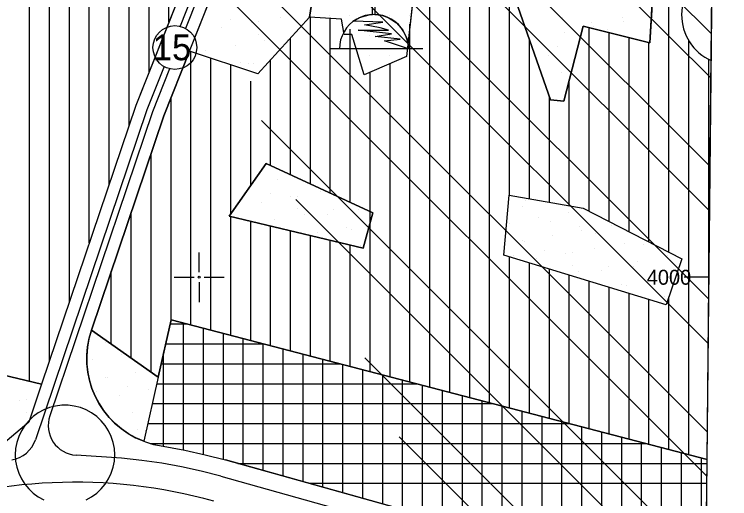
# Model space of a CAD drawing. Extents: x 419109 to 421295, y 4452223 to 4457798.
# Drawn here: x 420907.2 to 421266.4, y 4453888.8 to 4454132.1 of the extents above; entities that cross this region are included whole.
import ezdxf

# ---------------------------------------------------------------- set-up
doc = ezdxf.new("R2010")
doc.units = 0
for name, color, linetype in [('ADA', 7, 'Continuous'), ('ADAKENARI', 7, 'Continuous'), ('Default', 7, 'Continuous'), ('KALDIRIM', 7, 'Continuous'), ('KD_DAIRE', 7, 'Continuous'), ('KD_KAV_25', 7, 'Continuous'), ('KD_YGEN', 7, 'Continuous'), ('LJ_SEMBOL', 7, 'Continuous'), ('PAFTALAMA', 7, 'Continuous'), ('PL_AYA_PARK_DINLENME', 7, 'Continuous'), ('PL_K_TALI_IS_MRK', 7, 'Continuous'), ('PL_KON_MEV_350', 7, 'Continuous'), ('PL_SAY_DINI_TESIS', 7, 'Continuous'), ('SM_DAIRE', 7, 'Continuous'), ('SN_TR_SIVILASMA', 7, 'Continuous'), ('TR_DINITESIS', 7, 'Continuous'), ('TR_ORTAYOGUNKONUT', 7, 'Continuous'), ('TR_PARKALANI', 7, 'Continuous'), ('TR_TALIISMERK', 7, 'Continuous')]:
    doc.layers.add(name, color=color, linetype=linetype)

# ---------------------------------------------------------------- blocks, each defined once
blk = doc.blocks.new('POINT_DISPLAY')
at = {"layer": 'Default'}
blk.add_line((0, 0), (0, 0), dxfattribs=at)

msp = doc.modelspace()

# ---------------------------------------------------------------- linework, layer by layer
at = {"layer": 'ADA'}
for p, q in [((421055.47, 4454130.56), (421061.1, 4454166.73)), ((421109.52, 4454159.19), (421104.05, 4454110.93)), ((421226.3, 4454117.69), (421228.88, 4454159.51)), ((421159.06, 4454138.92), (421176.44, 4454089.05)), ((421055.47, 4454130.56), (421029.41, 4454102.24)), ((421071.55, 4454129.59), (421055.47, 4454130.56)), ((421072.84, 4454121.87), (421071.55, 4454129.59)), ((421183.19, 4454088.41), (421192.84, 4454126.05)), ((421192.84, 4454126.05), (421226.3, 4454117.69)), ((421076.7, 4454121.87), (421072.84, 4454121.87)), ((421082.81, 4454101.6), (421076.7, 4454121.87)), ((421029.41, 4454102.24), (420995.16, 4454113.55)), ((421104.05, 4454110.93), (421082.81, 4454101.6)), ((421176.44, 4454089.05), (421183.19, 4454088.41)), ((421033.73, 4454057.18), (421015.04, 4454030.66)), ((421087.2, 4454032.4), (421033.73, 4454057.18)), ((421152.96, 4454011.16), (421155.6, 4454041.24)), ((421155.6, 4454041.24), (421192.8, 4454034.64)), ((421082.41, 4454014.58), (421087.2, 4454032.4)), ((421192.8, 4454034.64), (421242.41, 4454009.31)), ((421015.04, 4454030.66), (421082.41, 4454014.58)), ((421234.5, 4453986.09), (421152.96, 4454011.16)), ((421242.41, 4454009.31), (421234.5, 4453986.09)), ((420985.91, 4453978.68), (420979.4, 4453949.76)), ((421255.04, 4453908.49), (420985.91, 4453978.68)), ((420979.4, 4453949.76), (420945.88, 4453973.42)), ((420885.07, 4453954.91), (420920.87, 4453946.26)), ((420979.4, 4453949.76), (420972.17, 4453917.64))]:
    msp.add_line(p, q, dxfattribs=at)
at = {"layer": 'ADAKENARI'}
for p, q in [((421043.38, 4454275.71), (420968.16, 4454086.19)), ((420995.16, 4454113.55), (421018.88, 4454173.31)), ((420982.25, 4454081.02), (420995.16, 4454113.55)), ((420968.16, 4454086.19), (420920.87, 4453946.26)), ((420945.88, 4453973.42), (420982.25, 4454081.02)), ((420920.87, 4453946.26), (420914.46, 4453927.28)), ((420914.46, 4453927.28), (420901.38, 4453916.24)), ((420980.09, 4453915.44), (420992.86, 4453913.13)), ((420992.86, 4453913.13), (421003.07, 4453910.88)), ((421003.07, 4453910.88), (421013.2, 4453908.26)), ((421254.33, 4453840.92), (421013.2, 4453908.26))]:
    msp.add_line(p, q, dxfattribs=at)
for start, end in [(161.3275, 249.1372), (249.1372, 259.746)]:
    msp.add_arc((420988.01, 4453959.19), 44.46, start, end, dxfattribs=at)
at = {"layer": 'KALDIRIM'}
for p, q in [((421048.17, 4454271.52), (420990.44, 4454126.07)), ((421048.32, 4454263.77), (420993.23, 4454124.97)), ((420982.41, 4454105.82), (420973.79, 4454084.12)), ((420985.19, 4454104.71), (420976.61, 4454083.09)), ((420973.79, 4454084.12), (420917.78, 4453918.37)), ((420976.61, 4454083.09), (420925.01, 4453930.39)), ((420961.09, 4453909.09), (420938.21, 4453910.62)), ((420971.18, 4453908.03), (420961.09, 4453909.09)), ((420981.22, 4453906.6), (420971.18, 4453908.03)), ((420991.19, 4453904.79), (420981.22, 4453906.6)), ((421001.1, 4453902.62), (420991.19, 4453904.79)), ((421010.91, 4453900.07), (421001.1, 4453902.62)), ((421010.91, 4453900.07), (421188.27, 4453850.54))]:
    msp.add_line(p, q, dxfattribs=at)
for centre, radius, start, end in [((420939.22, 4453925.59), 15, 161.3275, 266.1652), ((420903.57, 4453923.17), 15, 279.0038, 341.3275), ((420937.88, 4453638.58), 258.5, 74.3966, 110.7724)]:
    msp.add_arc(centre, radius, start, end, dxfattribs=at)
at = {"layer": 'KD_DAIRE'}
msp.add_circle((420987.82, 4454115.39), 11, dxfattribs=at)
at = {"layer": 'KD_KAV_25'}
for p, q in [((420924.92, 4453934.56), (420922, 4453933.4)), ((420927.96, 4453935.34), (420924.92, 4453934.56)), ((420931.08, 4453935.73), (420927.96, 4453935.34)), ((420934.22, 4453935.73), (420931.08, 4453935.73)), ((420937.33, 4453935.34), (420934.22, 4453935.73)), ((420940.37, 4453934.56), (420937.33, 4453935.34)), ((420943.29, 4453933.4), (420940.37, 4453934.56)), ((420919.25, 4453931.89), (420916.71, 4453930.05)), ((420922, 4453933.4), (420919.25, 4453931.89)), ((420946.04, 4453931.89), (420943.29, 4453933.4)), ((420948.58, 4453930.05), (420946.04, 4453931.89)), ((420914.42, 4453927.9), (420912.42, 4453925.48)), ((420916.71, 4453930.05), (420914.42, 4453927.9)), ((420950.87, 4453927.9), (420948.58, 4453930.05)), ((420952.87, 4453925.48), (420950.87, 4453927.9)), ((420912.42, 4453925.48), (420910.74, 4453922.83)), ((420954.55, 4453922.83), (420952.87, 4453925.48)), ((420909.4, 4453919.99), (420908.43, 4453917)), ((420910.74, 4453922.83), (420909.4, 4453919.99)), ((420955.89, 4453919.99), (420954.55, 4453922.83)), ((420956.86, 4453917), (420955.89, 4453919.99)), ((420908.43, 4453917), (420907.84, 4453913.92)), ((420957.45, 4453913.92), (420956.86, 4453917)), ((420907.84, 4453913.92), (420907.65, 4453910.78)), ((420957.65, 4453910.78), (420957.45, 4453913.92)), ((420907.65, 4453910.78), (420907.84, 4453907.65)), ((420957.45, 4453907.65), (420957.65, 4453910.78)), ((420907.84, 4453907.65), (420908.43, 4453904.56)), ((420956.86, 4453904.56), (420957.45, 4453907.65)), ((420908.43, 4453904.56), (420909.4, 4453901.58)), ((420955.89, 4453901.58), (420956.86, 4453904.56)), ((420909.4, 4453901.58), (420910.74, 4453898.74)), ((420910.74, 4453898.74), (420912.42, 4453896.09)), ((420952.87, 4453896.09), (420954.55, 4453898.74)), ((420954.55, 4453898.74), (420955.89, 4453901.58)), ((420912.42, 4453896.09), (420914.42, 4453893.67)), ((420950.87, 4453893.67), (420952.87, 4453896.09)), ((420914.42, 4453893.67), (420916.71, 4453891.52)), ((420916.71, 4453891.52), (420919.25, 4453889.67)), ((420946.04, 4453889.67), (420948.58, 4453891.52)), ((420948.58, 4453891.52), (420950.87, 4453893.67)), ((420919.25, 4453889.67), (420922, 4453888.16)), ((420943.29, 4453888.16), (420946.04, 4453889.67))]:
    msp.add_line(p, q, dxfattribs=at)
at = {"layer": 'LJ_SEMBOL'}
msp.add_line((421112.39, 4454114.68), (421065.73, 4454114.68), dxfattribs=at)
msp.add_lwpolyline([(421105.08, 4454114.69), (421093.1, 4454118.75), (421100.89, 4454119.66), (421088.46, 4454120.97), (421096.54, 4454122.23), (421079.79, 4454124.12), (421095.05, 4454124.04), (421090.88, 4454125.36), (421083.09, 4454126.79), (421092.32, 4454128.04), (421077.43, 4454128.56), (421080.59, 4454130.44), (421085.32, 4454131.82), (421087.06, 4454131.99), (421087.06, 4454142.4), (421088.31, 4454142.4), (421088.31, 4454131.99), (421091.55, 4454131.58), (421094.97, 4454130.44), (421099.11, 4454127.77), (421102.34, 4454124.05), (421104.38, 4454119.57)], close=True, dxfattribs=at)
msp.add_arc((421087.78, 4454114.69), 17.31, 359.967, 180, dxfattribs=at)
at = {"layer": 'PAFTALAMA'}
for p, q in [((421000, 4454002.5), (421000, 4454012.5)), ((420987.5, 4454000), (420997.5, 4454000)), ((421002.5, 4454000), (421012.5, 4454000)), ((421255.99, 4454000), (421243.49, 4454000)), ((421255.99, 4454000), (421255.99, 4454000)), ((421000, 4453997.5), (421000, 4453987.5))]:
    msp.add_line(p, q, dxfattribs=at)
msp.add_lwpolyline([(419138.44, 4455021.89), (419108.72, 4452245.78), (421237.47, 4452223.29), (421266.41, 4454999.4)], dxfattribs=at)
msp.add_circle((421000, 4454000), 0.5, dxfattribs=at)
at = {"layer": 'PL_AYA_PARK_DINLENME'}
for points in [[(421018.88, 4454173.31), (421061.1, 4454166.73), (421055.47, 4454130.56), (421029.41, 4454102.24), (420995.16, 4454113.55)], [(421202.17, 4454167.56), (421228.88, 4454159.51), (421226.3, 4454117.69), (421192.84, 4454126.05), (421183.19, 4454088.41), (421176.44, 4454089.05), (421159.06, 4454138.92), (421199.28, 4454141.82)], [(421015.04, 4454030.66), (421033.73, 4454057.18), (421087.2, 4454032.4), (421082.41, 4454014.58)], [(421192.8, 4454034.64), (421242.41, 4454009.31), (421234.5, 4453986.09), (421152.96, 4454011.16), (421155.6, 4454041.24)], [(420945.88, 4453973.42), (420979.4, 4453949.76), (420972.17, 4453917.64), (420968.27, 4453919.35), (420964.55, 4453921.42), (420961.05, 4453923.83), (420957.79, 4453926.58), (420954.81, 4453929.61), (420952.13, 4453932.93), (420949.78, 4453936.48), (420947.79, 4453940.24), (420946.16, 4453944.17), (420944.91, 4453948.24), (420944.06, 4453952.41), (420943.62, 4453956.65), (420943.58, 4453960.9), (420943.94, 4453965.14), (420944.72, 4453969.33)], [(420888.91, 4453914.26), (420878.65, 4453912.24), (420885.07, 4453954.91), (420920.87, 4453946.26), (420914.46, 4453927.28), (420901.38, 4453916.24)]]:
    msp.add_lwpolyline(points, close=True, dxfattribs=at)
at = {"layer": 'PL_K_TALI_IS_MRK'}
msp.add_line((421254.33, 4453840.92), (421255.04, 4453908.49), dxfattribs=at)
msp.add_lwpolyline([(421255.04, 4453908.49), (420985.91, 4453978.68), (420979.4, 4453949.76), (420972.17, 4453917.64), (420973.14, 4453917.29), (420974.11, 4453916.96), (420975.09, 4453916.65), (420976.08, 4453916.36), (420977.07, 4453916.09), (420978.08, 4453915.85), (420979.08, 4453915.63), (420980.09, 4453915.44), (420992.86, 4453913.13), (421003.07, 4453910.88), (421013.2, 4453908.26), (421254.33, 4453840.92)], dxfattribs=at)
at = {"layer": 'PL_KON_MEV_350'}
for points in [[(420905.9, 4454381.78), (420917.12, 4454396.88), (421039.49, 4454291.53), (421043.38, 4454275.71), (420968.16, 4454086.19), (420920.87, 4453946.26), (420885.07, 4453954.91)], [(421258.67, 4454256.77), (421250.43, 4454246.64), (421225.9, 4454267.03), (421146.4, 4454200.83), (421140.55, 4454197.84), (421105.31, 4454179.84), (421084.82, 4454261.23), (421041.43, 4454230.12), (421018.88, 4454173.31), (421061.1, 4454166.73), (421109.52, 4454159.19), (421104.05, 4454110.93), (421082.81, 4454101.6), (421076.7, 4454121.87), (421072.84, 4454121.87), (421071.55, 4454129.59), (421055.47, 4454130.56), (421029.41, 4454102.24), (420995.16, 4454113.55), (420982.25, 4454081.02), (420945.88, 4453973.42), (420979.4, 4453949.76), (420985.91, 4453978.68), (421255.04, 4453908.49)], [(421255.04, 4453908.49), (421256.13, 4454013.62), (421258.67, 4454256.77)], [(421199.28, 4454141.82), (421202.17, 4454167.56), (421228.88, 4454159.51), (421226.3, 4454117.69), (421192.84, 4454126.05), (421183.19, 4454088.41), (421176.44, 4454089.05), (421159.06, 4454138.92), (421199.28, 4454141.82)], [(421033.73, 4454057.18), (421087.2, 4454032.4), (421082.41, 4454014.58), (421015.04, 4454030.66), (421033.73, 4454057.18)], [(421234.5, 4453986.09), (421152.96, 4454011.16), (421155.6, 4454041.24), (421192.8, 4454034.64), (421242.41, 4454009.31), (421234.5, 4453986.09)]]:
    msp.add_lwpolyline(points, dxfattribs=at)
at = {"layer": 'PL_SAY_DINI_TESIS'}
msp.add_lwpolyline([(421055.47, 4454130.56), (421061.1, 4454166.73), (421109.52, 4454159.19), (421104.05, 4454110.93), (421082.81, 4454101.6), (421076.7, 4454121.87), (421072.84, 4454121.87), (421071.55, 4454129.59)], close=True, dxfattribs=at)
at = {"layer": 'SM_DAIRE'}
msp.add_line((421257.12, 4454108.83), (421257.6, 4454154.75), dxfattribs=at)
msp.add_arc((421267.25, 4454131.69), 25, 112.709, 246.0966, dxfattribs=at)
at = {"layer": 'SN_TR_SIVILASMA'}
for p, q in [((421257.26, 4454122.26), (420793.95, 4454585.57)), ((421257.03, 4454100.04), (420802.93, 4454554.14)), ((421256.57, 4454055.6), (420820.89, 4454491.28)), ((421256.34, 4454033.39), (420837.9, 4454451.82)), ((421255.88, 4453988.95), (420892.83, 4454351.99)), ((421255.64, 4453966.73), (420892.83, 4454329.54)), ((421255.18, 4453922.29), (420932.9, 4454244.57)), ((421254.95, 4453900.07), (420967.82, 4454187.2)), ((421254.49, 4453855.63), (421031.34, 4454078.78)), ((421254.25, 4453833.41), (421048.61, 4454039.05)), ((421253.79, 4453788.98), (421083.15, 4453959.61)), ((421253.56, 4453766.76), (421100.42, 4453919.89))]:
    msp.add_line(p, q, dxfattribs=at)
at = {"layer": 'TR_ORTAYOGUNKONUT'}
for p, q in [((420914.86, 4453947.71), (420914.86, 4454393.84)), ((420924.86, 4453958.05), (420924.86, 4454390.22)), ((420934.86, 4453987.64), (420934.86, 4454381.61)), ((420944.86, 4454017.23), (420944.86, 4454373)), ((420954.86, 4454046.82), (420954.86, 4454364.39)), ((420964.86, 4454076.41), (420964.86, 4454355.79)), ((420974.86, 4454103.06), (420974.86, 4454347.18)), ((420984.86, 4454128.25), (420984.86, 4454338.57)), ((421235.88, 4454012.64), (421235.88, 4454258.73)), ((421155.88, 4454041.19), (421155.88, 4454208.73)), ((421145.88, 4453936.96), (421145.88, 4454200.56)), ((421135.88, 4453939.57), (421135.88, 4454195.46)), ((421125.88, 4453942.18), (421125.88, 4454190.35)), ((421115.88, 4453944.78), (421115.88, 4454185.24)), ((421055.88, 4454046.91), (421055.88, 4454131.01)), ((421065.88, 4454042.27), (421065.88, 4454129.93)), ((421105.88, 4453947.39), (421105.88, 4454127.15)), ((421195.88, 4454033.07), (421195.88, 4454125.29)), ((421075.88, 4454037.64), (421075.88, 4454124.57)), ((421205.88, 4454027.96), (421205.88, 4454122.79)), ((421045.88, 4454051.54), (421045.88, 4454120.15)), ((421165.88, 4454039.41), (421165.88, 4454119.34)), ((421215.88, 4454022.85), (421215.88, 4454120.29)), ((421225.88, 4454017.75), (421225.88, 4454117.79)), ((421245.88, 4453910.88), (421245.88, 4454118.71)), ((420995.88, 4453976.08), (420995.88, 4454113.31)), ((421005.88, 4453973.47), (421005.88, 4454110.01)), ((421015.88, 4454031.86), (421015.88, 4454106.71)), ((421035.88, 4454056.18), (421035.88, 4454109.28)), ((421095.88, 4453950), (421095.88, 4454107.34)), ((421255.88, 4453989.87), (421255.88, 4454109.42)), ((421085.88, 4453952.61), (421085.88, 4454102.95)), ((421025.88, 4454046.05), (421025.88, 4454098.42)), ((421185.88, 4454035.87), (421185.88, 4454098.91)), ((420985.88, 4453978.55), (420985.88, 4454090.19)), ((421175.88, 4454037.64), (421175.88, 4454090.63)), ((420975.88, 4453952.25), (420975.88, 4454062.2)), ((420965.88, 4453959.31), (420965.88, 4454032.61)), ((421015.88, 4453970.87), (421015.88, 4454030.46)), ((421025.88, 4453968.26), (421025.88, 4454028.07)), ((421035.88, 4453965.65), (421035.88, 4454025.68)), ((421045.88, 4453963.04), (421045.88, 4454023.3)), ((421055.88, 4453960.43), (421055.88, 4454020.91)), ((421065.88, 4453957.83), (421065.88, 4454018.52)), ((421075.88, 4453955.22), (421075.88, 4454016.14)), ((421155.88, 4453934.35), (421155.88, 4454010.26)), ((421165.88, 4453931.74), (421165.88, 4454007.18)), ((420955.88, 4453966.37), (420955.88, 4454003.02)), ((421175.88, 4453929.13), (421175.88, 4454004.11)), ((421185.88, 4453926.53), (421185.88, 4454001.03)), ((421195.88, 4453923.92), (421195.88, 4453997.96)), ((421205.88, 4453921.31), (421205.88, 4453994.88)), ((421215.88, 4453918.7), (421215.88, 4453991.81)), ((421225.88, 4453916.09), (421225.88, 4453988.74)), ((421235.88, 4453913.48), (421235.88, 4453990.16))]:
    msp.add_line(p, q, dxfattribs=at)
at = {"layer": 'TR_TALIISMERK'}
for p, q in [((420985.43, 4453976.53), (420994.19, 4453976.53)), ((420992.17, 4453913.25), (420992.17, 4453977.05)), ((421002.17, 4453911.08), (421002.17, 4453974.44)), ((421012.17, 4453908.53), (421012.17, 4453971.84)), ((421022.17, 4453905.75), (421022.17, 4453969.23)), ((421032.17, 4453902.96), (421032.17, 4453966.62)), ((420983.18, 4453966.53), (421032.53, 4453966.53)), ((421042.17, 4453900.17), (421042.17, 4453964.01)), ((420982.17, 4453915.06), (420982.17, 4453962.06)), ((421052.17, 4453897.38), (421052.17, 4453961.4)), ((420980.93, 4453956.53), (421070.87, 4453956.53)), ((421062.17, 4453894.58), (421062.17, 4453958.79)), ((421072.17, 4453891.79), (421072.17, 4453956.19)), ((421082.17, 4453889), (421082.17, 4453953.58)), ((421092.17, 4453886.2), (421092.17, 4453950.97)), ((420978.67, 4453946.53), (421109.21, 4453946.53)), ((421102.17, 4453883.41), (421102.17, 4453948.36)), ((421112.17, 4453880.62), (421112.17, 4453945.75)), ((421122.17, 4453877.83), (421122.17, 4453943.14)), ((421132.17, 4453875.03), (421132.17, 4453940.54)), ((421142.17, 4453872.24), (421142.17, 4453937.93)), ((420976.42, 4453936.53), (421147.55, 4453936.53)), ((421152.17, 4453869.45), (421152.17, 4453935.32)), ((421162.17, 4453866.66), (421162.17, 4453932.71)), ((421172.17, 4453863.86), (421172.17, 4453930.1)), ((421182.17, 4453861.07), (421182.17, 4453927.49)), ((420974.17, 4453926.53), (421185.89, 4453926.53)), ((421192.17, 4453858.28), (421192.17, 4453924.89)), ((421202.17, 4453855.49), (421202.17, 4453922.28)), ((420975.5, 4453916.53), (421224.22, 4453916.53)), ((421212.17, 4453852.69), (421212.17, 4453919.67)), ((421222.17, 4453849.9), (421222.17, 4453917.06)), ((421232.17, 4453847.11), (421232.17, 4453914.45)), ((421242.17, 4453844.31), (421242.17, 4453911.84)), ((421252.17, 4453841.52), (421252.17, 4453909.24)), ((421019.41, 4453906.53), (421255.02, 4453906.53)), ((421055.22, 4453896.53), (421254.91, 4453896.53))]:
    msp.add_line(p, q, dxfattribs=at)

# ---------------------------------------------------------------- block references
at = {"layer": 'TR_DINITESIS', "xscale": 0.1, "yscale": 0.10000000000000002}
for p in [(421065.47, 4454131.6), (421075.47, 4454131.6), (421085.47, 4454131.6), (421095.47, 4454131.6), (421105.47, 4454131.6), (421085.47, 4454121.6), (421095.47, 4454121.6), (421085.47, 4454111.6), (421095.47, 4454111.6)]:
    msp.add_blockref('POINT_DISPLAY', p, dxfattribs=at)
at = {"layer": 'TR_PARKALANI', "xscale": 0.1, "yscale": 0.10000000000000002}
for p in [(421015.8, 4454129.56), (421029.7, 4454128.44), (421040.92, 4454130.62), (421182.31, 4454130.5), (421212.72, 4454130.22), (421212.94, 4454128.37), (421011.38, 4454125.41), (421026.15, 4454128.02), (421197.08, 4454127.9), (421198.17, 4454125.77), (421029.7, 4454122.03), (421183.4, 4454123.16), (421205.1, 4454124.25), (421032.81, 4454119.04), (421044.47, 4454119.43), (421168.62, 4454120.56), (421169.26, 4454120.28), (421219.6, 4454119.39), (421003.27, 4454113.83), (421018.04, 4454116.43), (421179.7, 4454115.73), (421175.29, 4454111.58), (421020.81, 4454107.92), (421024.7, 4454107.45), (421027.1, 4454107.26), (421181.95, 4454102.6), (421039.37, 4454049.33), (421060.81, 4454042.96), (421035.68, 4454041.9), (421046.03, 4454040.35), (421049.58, 4454040.77), (421163.97, 4454038.8), (421031.26, 4454037.75), (421162.3, 4454035.71), (421049.58, 4454034.37), (421052.69, 4454031.37), (421064.35, 4454031.76), (421067.47, 4454033.98), (421079.99, 4454034.08), (421185.41, 4454032.43), (421037.92, 4454028.77), (421170.63, 4454029.82), (421176.21, 4454028.18), (421074.13, 4454025), (421076.53, 4454024.22), (421155.86, 4454027.22), (421190.98, 4454025.57), (421206.84, 4454026.05), (421059.35, 4454022.39), (421177.3, 4454020.84), (421192.07, 4454023.45), (421199, 4454021.92), (421162.52, 4454018.24), (421163.16, 4454017.96), (421213.5, 4454017.07), (421220.52, 4454020.37), (421080.79, 4454016.02), (421173.6, 4454013.41), (421198.73, 4454014.47), (421223.34, 4454016.25), (421157.96, 4454011.09), (421183.96, 4454011.86), (421187.51, 4454012.28), (421234.93, 4454010.7), (421169.18, 4454009.26), (421220.16, 4454008.09), (421187.5, 4454005.88), (421190.62, 4454002.88), (421202.28, 4454003.27), (421205.39, 4454005.49), (421217.92, 4454005.59), (421226.82, 4453999.11), (421212.05, 4453996.51), (421214.45, 4453995.73), (421231.82, 4453998.06), (421233.48, 4453990.13), (420952.92, 4453967.26), (420961.25, 4453961.38), (420946.48, 4453958.77), (420967.91, 4453952.4), (420953.14, 4453949.79), (420953.78, 4453949.52), (420948.58, 4453942.64), (420964.22, 4453944.96), (420974.57, 4453943.42), (420909.64, 4453938.02), (420913.19, 4453938.44), (420959.8, 4453940.81), (420913.19, 4453932.03), (420966.46, 4453931.83), (420969.23, 4453923.32), (420973.12, 4453922.85)]:
    msp.add_blockref('POINT_DISPLAY', p, dxfattribs=at)

# ---------------------------------------------------------------- texts
at = {"layer": 'KD_YGEN'}
msp.add_text('15', height=13, dxfattribs=at).set_placement((420976.72, 4454109))
at = {"layer": 'PAFTALAMA'}
msp.add_text('4000', height=7.5, dxfattribs=at).set_placement((421224.77, 4453996.25))

doc.saveas('drawing.dxf')
